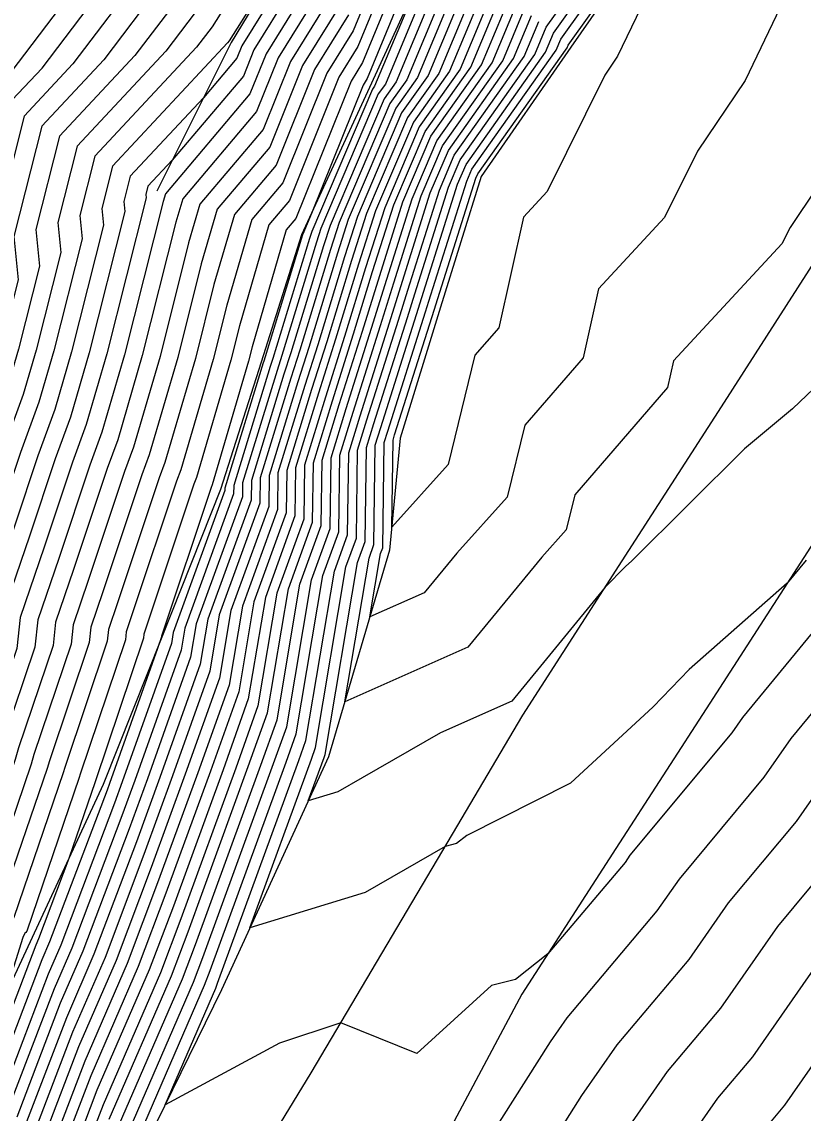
# Model space of a CAD drawing. Extents: x 2188792 to 2191981, y 386090 to 389710.
# Drawn here: x 2189470.6 to 2189509.8, y 386769.3 to 386824.1 of the extents above; entities that cross this region are included whole.
import ezdxf

# ---------------------------------------------------------------- set-up
doc = ezdxf.new("R2010")
doc.units = 0
for name, color, linetype in [('DTM Contours Major', 7, 'Continuous'), ('DTM Contours Minor', 7, 'Continuous'), ('PH Exist DTM Breakline', 7, 'Continuous')]:
    doc.layers.add(name, color=color, linetype=linetype)

msp = doc.modelspace()

# ---------------------------------------------------------------- linework, layer by layer
at = {"layer": 'DTM Contours Major'}
for points in [[(2189510.798, 386852.155), (2189509.644, 386850.838), (2189505.306, 386846.076), (2189504.677, 386845.36), (2189500.006, 386840.257), (2189499.959, 386840.204), (2189496.313, 386833.813), (2189493.219, 386828.389), (2189492.495, 386827.374), (2189489.905, 386821.177), (2189489.063, 386819.991), (2189486.512, 386814.007), (2189486.081, 386812.645), (2189484.53, 386807.592), (2189484.087, 386806.192), (2189482.547, 386801.175), (2189482.529, 386799.902), (2189480.491, 386794.291), (2189480.015, 386791.467), (2189478.144, 386786.208), (2189476.702, 386782.253), (2189474.748, 386777.088), (2189473.116, 386773.325), (2189471.303, 386768.586)], [(2189511.428, 386848.399), (2189508.637, 386845.336), (2189506.041, 386842.377), (2189502.97, 386839.023), (2189500.852, 386836.612), (2189498.408, 386832.328), (2189496.334, 386828.692), (2189494.336, 386825.89), (2189492.589, 386821.709), (2189490.532, 386818.811), (2189488.801, 386814.749), (2189487.842, 386811.722), (2189486.786, 386808.279), (2189485.823, 386805.239), (2189484.77, 386801.809), (2189484.732, 386799.105), (2189483.383, 386795.391), (2189482.428, 386789.722), (2189481.314, 386786.592), (2189478.553, 386779.022), (2189477.529, 386776.314), (2189474.652, 386769.682), (2189473.774, 386767.387)], [(2189489.216, 386803.076), (2189489.295, 386803.334), (2189491.296, 386809.653), (2189491.364, 386809.875), (2189493.378, 386816.233), (2189493.471, 386816.45), (2189497.957, 386822.773), (2189498.018, 386822.921), (2189502.565, 386829.297), (2189502.599, 386829.357), (2189502.639, 386829.428), (2189504.415, 386831.449), (2189503.836, 386829.122), (2189503.529, 386828.662), (2189500.498, 386822.366), (2189499.857, 386821.411), (2189496.967, 386815.571), (2189495.766, 386814.277), (2189494.524, 386808.714), (2189493.333, 386807.336), (2189491.983, 386801.847), (2189489.155, 386798.709), (2189489.216, 386803.076)], [(2189484.86, 386829.287), (2189480.983, 386823.128), (2189480.904, 386823.025), (2189475.126, 386816.835), (2189474.588, 386814.702), (2189474.668, 386813.87), (2189473.069, 386807.504), (2189472.221, 386804.61), (2189471.372, 386802.287), (2189470.211, 386798.807), (2189468.71, 386794.399), (2189468.508, 386792.458), (2189467.323, 386788.937), (2189467.014, 386787.918), (2189465.643, 386783.893), (2189464.95, 386782.49), (2189463.99, 386781.826), (2189462.055, 386777.885), (2189460.748, 386773.735), (2189460.015, 386772.346), (2189459.774, 386771.074), (2189457.477, 386766.989)], [(2189490.364, 386828.545), (2189487.684, 386822.039), (2189487.109, 386821.11), (2189484.34, 386814.214), (2189483.851, 386813.636), (2189482.138, 386807.767), (2189481.955, 386807.039), (2189480.132, 386800.82), (2189480.088, 386800.698), (2189477.593, 386793.222), (2189477.586, 386793.204), (2189477.586, 386793.196), (2189477.389, 386792.612), (2189474.974, 386785.824), (2189474.85, 386785.484), (2189471.967, 386777.863), (2189471.579, 386776.968), (2189468.832, 386769.786), (2189468.049, 386768.603)], [(2189476.706, 386826.683), (2189473.138, 386821.977), (2189470.679, 386819.342), (2189469.065, 386812.943), (2189469.307, 386810.446), (2189468.626, 386807.736), (2189468.265, 386806.504), (2189467.014, 386803.081), (2189466.52, 386801.6), (2189464.272, 386794.996), (2189463.969, 386792.088), (2189463.464, 386790.59), (2189462.994, 386789.035), (2189462.41, 386787.322), (2189461.307, 386785.088), (2189459.778, 386784.031), (2189456.697, 386777.756), (2189456.141, 386775.989), (2189454.908, 386773.656), (2189454.504, 386771.518), (2189453.526, 386769.779), (2189453.05, 386767.741)], [(2189486.51, 386826.047), (2189484.059, 386822.09), (2189482.691, 386818.681), (2189479.516, 386814.934), (2189478.945, 386812.977), (2189477.512, 386807.272), (2189476.176, 386802.715), (2189475.73, 386801.493), (2189473.902, 386796.014), (2189473.148, 386793.802), (2189473.047, 386792.827), (2189471.181, 386787.285), (2189471.034, 386786.8), (2189468.875, 386780.464), (2189468.593, 386779.892), (2189468.201, 386779.622), (2189467.413, 386778.015), (2189465.356, 386771.481), (2189465.121, 386771.037), (2189465.044, 386770.63), (2189461.428, 386764.198)], [(2189511.602, 386795.006), (2189506.779, 386789.145), (2189506.232, 386788.363), (2189501.118, 386782.215), (2189500.871, 386781.861), (2189497.002, 386777.266), (2189495.372, 386775.983), (2189494.171, 386775.683), (2189490.409, 386772.267), (2189486.589, 386773.794), (2189483.506, 386772.776), (2189477.77, 386769.686), (2189480.309, 386775.54), (2189480.404, 386775.791), (2189484.484, 386786.976), (2189484.84, 386787.976), (2189486.275, 386796.491), (2189486.935, 386798.308), (2189486.993, 386802.442), (2189487.559, 386804.286), (2189489.041, 386808.966), (2189489.603, 386810.798), (2189491.09, 386815.491), (2189492.002, 386817.63), (2189495.273, 386822.241), (2189496.177, 386824.405)], [(2189540.723, 386813.799), (2189535.961, 386807.401), (2189535.307, 386806.296), (2189530.569, 386799.919), (2189529.897, 386798.792), (2189525.182, 386792.435), (2189524.331, 386791.392), (2189519.747, 386784.846), (2189518.901, 386783.818), (2189514.312, 386777.254), (2189513.47, 386776.242), (2189508.877, 386769.658), (2189508.04, 386768.665)]]:
    msp.add_lwpolyline(points, dxfattribs=at)
at = {"layer": 'DTM Contours Minor'}
for points in [[(2189510.001, 386850.35), (2189505.972, 386845.928), (2189504.95, 386844.764), (2189500.599, 386840.01), (2189500.138, 386839.485), (2189496.732, 386833.516), (2189493.842, 386828.45), (2189492.864, 386827.077), (2189490.442, 386821.284), (2189489.357, 386819.755), (2189486.97, 386814.155), (2189486.433, 386812.46), (2189484.981, 386807.729), (2189484.434, 386806.001), (2189482.991, 386801.302), (2189482.97, 386799.742), (2189481.07, 386794.511), (2189480.498, 386791.118), (2189478.778, 386786.285), (2189477.072, 386781.607), (2189475.304, 386776.934), (2189473.423, 386772.597), (2189471.797, 386768.346)], [(2189510.358, 386849.862), (2189506.638, 386845.78), (2189505.223, 386844.167), (2189501.192, 386839.763), (2189500.316, 386838.767), (2189497.151, 386833.219), (2189494.465, 386828.51), (2189493.232, 386826.78), (2189490.978, 386821.39), (2189489.651, 386819.519), (2189487.428, 386814.304), (2189486.785, 386812.276), (2189485.432, 386807.867), (2189484.781, 386805.811), (2189483.436, 386801.428), (2189483.41, 386799.583), (2189481.648, 386794.731), (2189480.98, 386790.769), (2189479.412, 386786.361), (2189477.442, 386780.96), (2189475.86, 386776.779), (2189473.73, 386771.868), (2189472.292, 386768.107)], [(2189510.714, 386849.375), (2189507.304, 386845.632), (2189505.496, 386843.57), (2189501.785, 386839.517), (2189500.495, 386838.049), (2189497.57, 386832.922), (2189495.088, 386828.571), (2189493.6, 386826.484), (2189491.515, 386821.496), (2189489.945, 386819.283), (2189487.886, 386814.452), (2189487.138, 386812.091), (2189485.884, 386808.004), (2189485.129, 386805.62), (2189483.881, 386801.555), (2189483.851, 386799.424), (2189482.226, 386794.951), (2189481.463, 386790.42), (2189480.046, 386786.438), (2189477.812, 386780.314), (2189476.416, 386776.624), (2189474.037, 386771.14), (2189472.786, 386767.867)], [(2189511.071, 386848.887), (2189507.971, 386845.484), (2189505.768, 386842.974), (2189502.377, 386839.27), (2189500.674, 386837.33), (2189497.989, 386832.625), (2189495.711, 386828.631), (2189493.968, 386826.187), (2189492.052, 386821.603), (2189490.239, 386819.047), (2189488.343, 386814.6), (2189487.49, 386811.906), (2189486.335, 386808.142), (2189485.476, 386805.43), (2189484.325, 386801.682), (2189484.291, 386799.264), (2189482.805, 386795.171), (2189481.945, 386790.071), (2189480.68, 386786.515), (2189478.183, 386779.668), (2189476.972, 386776.469), (2189474.345, 386770.411), (2189473.28, 386767.627)], [(2189474.959, 386768.954), (2189478.085, 386776.159), (2189478.923, 386778.376), (2189481.948, 386786.669), (2189482.91, 386789.372), (2189483.962, 386795.611), (2189485.173, 386798.945), (2189485.214, 386801.935), (2189486.17, 386805.049), (2189487.237, 386808.417), (2189488.194, 386811.537), (2189489.259, 386814.897), (2189490.826, 386818.575), (2189493.126, 386821.816), (2189494.705, 386825.593), (2189496.957, 386828.752), (2189498.827, 386832.031), (2189501.031, 386835.893), (2189503.563, 386838.776), (2189506.314, 386841.78), (2189509.303, 386845.187), (2189511.785, 386847.911)], [(2189475.267, 386768.225), (2189478.641, 386776.004), (2189479.294, 386777.729), (2189482.582, 386786.745), (2189483.393, 386789.023), (2189484.54, 386795.831), (2189485.613, 386798.786), (2189485.659, 386802.062), (2189486.517, 386804.858), (2189487.688, 386808.554), (2189488.547, 386811.352), (2189489.716, 386815.046), (2189491.12, 386818.339), (2189493.662, 386821.922), (2189495.073, 386825.296), (2189497.581, 386828.813), (2189499.247, 386831.734), (2189501.21, 386835.175), (2189504.156, 386838.529), (2189506.587, 386841.184), (2189509.969, 386845.039)], [(2189475.574, 386767.497), (2189479.197, 386775.849), (2189479.664, 386777.083), (2189483.216, 386786.822), (2189483.875, 386788.674), (2189485.119, 386796.051), (2189486.054, 386798.627), (2189486.104, 386802.189), (2189486.865, 386804.667), (2189488.139, 386808.691), (2189488.899, 386811.168), (2189490.174, 386815.194), (2189491.414, 386818.103), (2189494.199, 386822.028), (2189495.441, 386824.999), (2189498.204, 386828.874), (2189499.666, 386831.437), (2189501.388, 386834.457), (2189504.749, 386838.282), (2189506.859, 386840.587), (2189510.636, 386844.891)], [(2189475.881, 386766.768), (2189479.753, 386775.695), (2189480.034, 386776.437), (2189483.85, 386786.899), (2189484.357, 386788.325), (2189485.697, 386796.271), (2189486.495, 386798.467), (2189486.548, 386802.316), (2189487.212, 386804.477), (2189488.59, 386808.829), (2189489.251, 386810.983), (2189490.632, 386815.343), (2189491.708, 386817.866), (2189494.736, 386822.135), (2189495.809, 386824.702), (2189498.827, 386828.934), (2189500.085, 386831.139), (2189501.567, 386833.738), (2189505.342, 386838.035), (2189507.132, 386839.991), (2189511.302, 386844.743)], [(2189488.589, 386797.371), (2189488.698, 386797.67), (2189488.772, 386802.949), (2189488.948, 386803.524), (2189490.845, 386809.516), (2189491.012, 386810.06), (2189492.921, 386816.085), (2189493.177, 386816.686), (2189497.42, 386822.667), (2189497.65, 386823.218), (2189501.942, 386829.237), (2189502.18, 386829.654), (2189502.461, 386830.146), (2189508.306, 386836.8), (2189508.496, 386837.007), (2189514.633, 386844.002)], [(2189542.614, 386838.164), (2189539.657, 386832.745), (2189538.251, 386830.864), (2189534.907, 386825.129), (2189533.392, 386823.097), (2189530.114, 386817.519), (2189528.498, 386815.348), (2189525.283, 386809.917), (2189523.573, 386807.616), (2189520.417, 386802.32), (2189518.62, 386799.898), (2189514.794, 386795.206), (2189513.231, 386792.974), (2189509.203, 386788.08), (2189507.848, 386786.141), (2189503.588, 386781.02), (2189502.472, 386779.42), (2189497.944, 386774.043), (2189497.106, 386772.839), (2189493.448, 386767.06)], [(2189483.993, 386829.98), (2189480.127, 386823.839), (2189479.351, 386822.815), (2189474.236, 386817.337), (2189473.483, 386814.351), (2189473.596, 386813.185), (2189472.18, 386807.551), (2189471.429, 386804.988), (2189470.5, 386802.445), (2189469.472, 386799.366), (2189467.823, 386794.518), (2189467.6, 386792.384), (2189466.551, 386789.268), (2189466.21, 386788.141), (2189464.996, 386784.579), (2189464.221, 386783.01), (2189463.147, 386782.267), (2189460.983, 386777.859), (2189459.827, 386774.186), (2189458.994, 386772.608), (2189458.72, 386771.163), (2189456.687, 386767.547)], [(2189485.57, 386829.252), (2189481.62, 386822.874), (2189481.372, 386822.255), (2189479.692, 386820.273), (2189476.015, 386816.334), (2189475.692, 386815.054), (2189475.741, 386814.555), (2189473.957, 386807.458), (2189473.012, 386804.231), (2189472.244, 386802.128), (2189470.949, 386798.249), (2189469.598, 386794.279), (2189469.416, 386792.532), (2189468.094, 386788.607), (2189467.818, 386787.694), (2189466.289, 386783.207), (2189465.679, 386781.971), (2189464.832, 386781.385), (2189463.126, 386777.911), (2189461.67, 386773.284), (2189461.036, 386772.084), (2189460.828, 386770.985), (2189458.267, 386766.431)], [(2189512.852, 386808.052), (2189509.281, 386804.647), (2189506.873, 386802.63), (2189501.22, 386797.015), (2189500.898, 386796.731), (2189499.875, 386795.679), (2189495.181, 386789.957), (2189491.594, 386788.366), (2189487.663, 386786.102), (2189486.449, 386785.402), (2189484.956, 386784.946), (2189485.752, 386787.129), (2189485.805, 386787.277), (2189487.432, 386796.931), (2189487.817, 386797.989), (2189487.882, 386802.696), (2189488.254, 386803.905), (2189489.943, 386809.241), (2189490.308, 386810.429), (2189492.005, 386815.788), (2189492.589, 386817.158), (2189496.346, 386822.454), (2189496.914, 386823.812), (2189500.696, 386829.116)], [(2189513.309, 386819.929), (2189509.165, 386813.755), (2189508.757, 386812.931), (2189503.306, 386807.055), (2189503.006, 386805.71), (2189498.352, 386800.325), (2189497.918, 386798.561), (2189496.684, 386797.192), (2189492.981, 386792.677), (2189486.794, 386789.934), (2189488.011, 386797.151), (2189488.257, 386797.83), (2189488.327, 386802.823), (2189488.601, 386803.715), (2189490.394, 386809.379), (2189490.66, 386810.244), (2189492.463, 386815.936), (2189492.883, 386816.922), (2189496.883, 386822.56), (2189497.282, 386823.515), (2189501.319, 386829.176)], [(2189485.805, 386828.451), (2189482.23, 386822.678), (2189481.701, 386821.362), (2189478.13, 386817.146), (2189476.905, 386815.833), (2189476.797, 386815.406), (2189476.813, 386815.24), (2189474.846, 386807.411), (2189473.803, 386803.852), (2189473.115, 386801.969), (2189471.687, 386797.69), (2189470.485, 386794.16), (2189470.323, 386792.605), (2189468.866, 386788.276), (2189468.622, 386787.471), (2189466.936, 386782.521), (2189466.407, 386781.451), (2189465.674, 386780.944), (2189464.198, 386777.937), (2189462.591, 386772.833), (2189462.057, 386771.822), (2189461.882, 386770.896), (2189459.057, 386765.872)], [(2189489.359, 386828.849), (2189487.215, 386823.642), (2189485.889, 386821.502), (2189483.68, 386816.001), (2189482.117, 386814.155), (2189480.861, 386809.851), (2189480.178, 386807.132), (2189478.55, 386801.578), (2189478.345, 386801.016), (2189476.116, 386794.339), (2189475.811, 386793.443), (2189475.77, 386793.049), (2189473.496, 386786.293), (2189473.446, 386786.13), (2189470.815, 386778.407), (2189470.779, 386778.333), (2189470.729, 386778.299), (2189470.627, 386778.093), (2189469.651, 386774.991), (2189467.844, 386770.265), (2189467.652, 386769.976), (2189463.546, 386762.757)], [(2189489.862, 386828.697), (2189487.45, 386822.841), (2189486.499, 386821.306), (2189484.01, 386815.107), (2189482.984, 386813.896), (2189481.499, 386808.809), (2189481.066, 386807.086), (2189479.341, 386801.199), (2189479.216, 386800.857), (2189476.854, 386793.78), (2189476.699, 386793.324), (2189476.678, 386793.122), (2189474.268, 386785.963), (2189474.25, 386785.906), (2189472.937, 386782.05), (2189471.411, 386778.018), (2189471.272, 386777.697), (2189468.338, 386770.025), (2189467.851, 386769.289), (2189463.997, 386762.514)], [(2189540.379, 386828.737), (2189537.717, 386824.172), (2189535.383, 386821.042), (2189532.766, 386816.589), (2189530.363, 386813.361), (2189527.789, 386809.012), (2189525.322, 386805.692), (2189522.787, 386801.438), (2189520.261, 386798.032), (2189517.178, 386794.253), (2189514.86, 386790.942), (2189511.627, 386787.014), (2189509.464, 386783.919), (2189506.059, 386779.825), (2189504.073, 386776.98), (2189500.468, 386772.698), (2189498.69, 386770.144), (2189495.789, 386765.562)], [(2189451.392, 386768.525), (2189451.946, 386770.896), (2189452.396, 386771.696), (2189452.866, 386774.18), (2189454.298, 386776.891), (2189454.553, 386777.704), (2189458.093, 386784.913), (2189459.85, 386786.127), (2189461.117, 386788.694), (2189461.385, 386789.482), (2189461.921, 386791.251), (2189462.153, 386791.941), (2189462.497, 386795.235), (2189465.043, 386802.717), (2189465.271, 386803.398), (2189466.682, 386807.262), (2189466.848, 386807.829), (2189467.162, 386809.077), (2189466.856, 386812.239), (2189468.9, 386820.345), (2189470.032, 386821.557), (2189474.995, 386828.105)], [(2189490.867, 386828.393), (2189487.919, 386821.238), (2189487.719, 386820.914), (2189485.125, 386814.453), (2189484.681, 386813.413), (2189484.672, 386813.383), (2189482.726, 386807.042), (2189482.698, 386806.954), (2189480.768, 386800.668), (2189480.766, 386800.539), (2189478.177, 386793.41), (2189478.085, 386792.864), (2189475.608, 386785.901), (2189475.221, 386784.837), (2189472.523, 386777.708), (2189471.886, 386776.24), (2189469.327, 386769.546), (2189468.247, 386767.916)], [(2189491.759, 386827.968), (2189488.831, 386820.964), (2189488.476, 386820.463), (2189485.597, 386813.71), (2189485.376, 386813.014), (2189483.628, 386807.317), (2189483.392, 386806.573), (2189481.657, 386800.921), (2189481.648, 386800.221), (2189479.334, 386793.85), (2189479.05, 386792.166), (2189476.876, 386786.054), (2189475.961, 386783.545), (2189473.636, 386777.398), (2189472.501, 386774.783), (2189470.315, 386769.066)], [(2189510.807, 386828.017), (2189508.664, 386824.804), (2189506.904, 386821.148), (2189504.511, 386817.583), (2189502.862, 386814.251), (2189499.536, 386810.666), (2189498.765, 386807.212), (2189495.842, 386803.831), (2189494.95, 386800.204), (2189492.414, 386797.389), (2189490.781, 386795.398), (2189488.053, 386794.189), (2189488.589, 386797.371)], [(2189452.221, 386768.133), (2189452.736, 386770.337), (2189453.45, 386771.607), (2189453.887, 386773.918), (2189455.219, 386776.44), (2189455.625, 386777.73), (2189458.935, 386784.472), (2189460.579, 386785.608), (2189461.763, 386788.008), (2189462.19, 386789.259), (2189462.693, 386790.92), (2189463.061, 386792.015), (2189463.385, 386795.116), (2189465.782, 386802.158), (2189466.143, 386803.24), (2189467.473, 386806.883), (2189467.737, 386807.783), (2189468.234, 386809.761), (2189467.96, 386812.591), (2189469.789, 386819.843), (2189471.585, 386821.767), (2189475.851, 386827.394)], [(2189486.04, 386827.649), (2189482.84, 386822.482), (2189482.031, 386820.468), (2189477.783, 386815.452), (2189477.669, 386815.061), (2189475.735, 386807.365), (2189474.594, 386803.473), (2189473.987, 386801.81), (2189472.425, 386797.132), (2189471.373, 386794.04), (2189471.231, 386792.679), (2189469.638, 386787.946), (2189469.426, 386787.247), (2189467.582, 386781.836), (2189467.136, 386780.931), (2189466.517, 386780.503), (2189465.269, 386777.963), (2189463.513, 386772.383), (2189463.079, 386771.561), (2189462.936, 386770.807), (2189459.847, 386765.314)], [(2189492.127, 386827.671), (2189489.368, 386821.071), (2189488.769, 386820.227), (2189486.055, 386813.858), (2189485.729, 386812.83), (2189484.079, 386807.455), (2189483.74, 386806.383), (2189482.102, 386801.048), (2189482.088, 386800.061), (2189479.913, 386794.071), (2189479.533, 386791.817), (2189477.51, 386786.131), (2189476.331, 386782.899), (2189474.192, 386777.243), (2189472.808, 386774.054), (2189470.809, 386768.826)], [(2189486.275, 386826.848), (2189483.45, 386822.286), (2189482.361, 386819.575), (2189478.65, 386815.193), (2189478.307, 386814.019), (2189476.623, 386807.318), (2189475.385, 386803.094), (2189474.858, 386801.651), (2189473.163, 386796.573), (2189472.261, 386793.921), (2189472.139, 386792.753), (2189470.409, 386787.615), (2189470.23, 386787.024), (2189468.229, 386781.15), (2189467.864, 386780.412), (2189467.359, 386780.063), (2189466.341, 386777.989), (2189464.434, 386771.932), (2189464.1, 386771.299), (2189463.99, 386770.718), (2189460.638, 386764.756)], [(2189490.575, 386826.313), (2189488.294, 386820.858), (2189488.182, 386820.699), (2189485.139, 386813.561), (2189485.024, 386813.199), (2189483.177, 386807.18), (2189483.045, 386806.764), (2189481.213, 386800.794), (2189481.207, 386800.38), (2189478.756, 386793.63), (2189478.568, 386792.515), (2189476.242, 386785.977), (2189475.591, 386784.191), (2189473.079, 386777.553), (2189472.194, 386775.511), (2189469.821, 386769.306), (2189468.445, 386767.23)], [(2189477.561, 386825.972), (2189474.691, 386822.186), (2189471.568, 386818.841), (2189470.169, 386813.295), (2189470.379, 386811.131), (2189469.514, 386807.69), (2189469.056, 386806.125), (2189467.886, 386802.922), (2189467.258, 386801.041), (2189465.16, 386794.877), (2189464.877, 386792.162), (2189464.236, 386790.259), (2189463.798, 386788.812), (2189463.056, 386786.636), (2189462.036, 386784.569), (2189460.62, 386783.59), (2189457.768, 386777.782), (2189457.062, 386775.538), (2189455.93, 386773.394), (2189455.558, 386771.429), (2189454.316, 386769.221)], [(2189478.417, 386825.261), (2189476.245, 386822.396), (2189472.457, 386818.339), (2189471.274, 386813.647), (2189471.451, 386811.816), (2189470.403, 386807.643), (2189469.847, 386805.746), (2189468.757, 386802.763), (2189467.996, 386800.483), (2189466.047, 386794.757), (2189465.784, 386792.236), (2189465.008, 386789.929), (2189464.602, 386788.588), (2189463.703, 386785.951), (2189462.764, 386784.049), (2189461.463, 386783.149), (2189458.84, 386777.808), (2189457.984, 386775.088), (2189456.951, 386773.132), (2189456.612, 386771.341), (2189455.106, 386768.663)], [(2189486.745, 386825.245), (2189484.669, 386821.894), (2189483.021, 386817.788), (2189480.383, 386814.674), (2189479.584, 386811.935), (2189478.4, 386807.225), (2189476.968, 386802.336), (2189476.602, 386801.334), (2189474.64, 386795.456), (2189474.036, 386793.682), (2189473.955, 386792.901), (2189471.953, 386786.954), (2189471.838, 386786.577), (2189469.522, 386779.778), (2189469.322, 386779.373), (2189469.044, 386779.181), (2189468.484, 386778.041), (2189466.278, 386771.03), (2189466.143, 386770.775), (2189466.098, 386770.541), (2189462.218, 386763.64)], [(2189479.272, 386824.55), (2189477.798, 386822.606), (2189473.347, 386817.838), (2189472.379, 386813.999), (2189472.524, 386812.501), (2189471.291, 386807.597), (2189470.638, 386805.367), (2189469.629, 386802.604), (2189468.734, 386799.924), (2189466.935, 386794.638), (2189466.692, 386792.31), (2189465.779, 386789.598), (2189465.406, 386788.365), (2189464.35, 386785.265), (2189463.493, 386783.529), (2189462.305, 386782.708), (2189459.911, 386777.833), (2189458.905, 386774.637), (2189457.972, 386772.87), (2189457.666, 386771.252), (2189455.897, 386768.105)], [(2189486.98, 386824.444), (2189485.279, 386821.698), (2189483.351, 386816.894), (2189481.25, 386814.415), (2189480.222, 386810.893), (2189479.289, 386807.179), (2189477.759, 386801.957), (2189477.473, 386801.175), (2189475.378, 386794.897), (2189474.924, 386793.563), (2189474.862, 386792.975), (2189472.724, 386786.624), (2189472.642, 386786.353), (2189470.168, 386779.092), (2189470.05, 386778.853), (2189469.886, 386778.74), (2189469.556, 386778.067), (2189467.199, 386770.579), (2189467.164, 386770.513), (2189467.152, 386770.452), (2189463.008, 386763.082)], [(2189509.973, 386797.038), (2189509.023, 386795.884), (2189504.102, 386791.543), (2189502.293, 386789.683), (2189498.125, 386785.843), (2189492.919, 386783.209), (2189492.404, 386782.803), (2189491.84, 386782.663), (2189487.822, 386780.349), (2189482.026, 386778.576), (2189485.118, 386787.053), (2189485.322, 386787.626), (2189486.854, 386796.711), (2189487.376, 386798.148), (2189487.438, 386802.569), (2189487.906, 386804.096), (2189489.492, 386809.104), (2189489.956, 386810.614), (2189491.547, 386815.639), (2189492.296, 386817.394), (2189495.809, 386822.348), (2189496.546, 386824.108)], [(2189540.527, 386823.215), (2189537.375, 386818.988), (2189535.419, 386815.659), (2189532.229, 386811.374), (2189530.295, 386808.106), (2189527.071, 386803.768), (2189525.157, 386800.556), (2189521.901, 386796.167), (2189519.563, 386793.299), (2189516.489, 386788.91), (2189514.052, 386785.949), (2189511.08, 386781.698), (2189508.529, 386778.631), (2189505.674, 386774.539), (2189502.992, 386771.354), (2189500.274, 386767.448)], [(2189543.337, 386822.258), (2189539.367, 386816.934), (2189538.071, 386814.729), (2189534.095, 386809.388), (2189532.801, 386807.201), (2189528.82, 386801.843), (2189527.527, 386799.674), (2189523.541, 386794.301), (2189521.947, 386792.346), (2189518.118, 386786.878), (2189516.476, 386784.883), (2189512.696, 386779.476), (2189511, 386777.436), (2189507.275, 386772.099), (2189505.516, 386770.009), (2189501.857, 386764.753)]]:
    msp.add_lwpolyline(points, dxfattribs=at)
at = {"layer": 'PH Exist DTM Breakline'}
for points in [[(2189528.47, 386884.244), (2189523.528, 386878.976), (2189518.586, 386873.707), (2189511.402, 386864.603), (2189502.276, 386856.469), (2189497.755, 386850.574), (2189493.837, 386844.098), (2189489.584, 386837.081), (2189485.332, 386830.065), (2189481.079, 386823.048), (2189477.349, 386815.582)], [(2189450.589, 386743.245), (2189454.744, 386749.35), (2189458.9, 386755.455), (2189463.212, 386762.938), (2189467.524, 386770.421), (2189471.1, 386778.104), (2189474.676, 386785.788), (2189477.622, 386793.199), (2189480.569, 386800.611), (2189482.605, 386807.005), (2189484.641, 386813.4), (2189488.045, 386820.809), (2189491.45, 386828.217), (2189495.694, 386834.251), (2189499.939, 386840.285), (2189504.242, 386846.313), (2189508.545, 386852.34), (2189512.849, 386858.367), (2189519.776, 386866.808)], [(2189520.634, 386851.345), (2189514.646, 386843.999), (2189508.658, 386836.654), (2189502.669, 386829.308), (2189498.153, 386822.812), (2189493.637, 386816.317), (2189491.607, 386809.748), (2189489.577, 386803.179), (2189489.045, 386797.544), (2189485.972, 386787.156), (2189480.593, 386775.461), (2189476.095, 386766.26)], [(2189480.959, 386764.469), (2189485.111, 386771.296), (2189488.655, 386777.284), (2189492.2, 386783.272), (2189495.745, 386789.259), (2189500.728, 386797.005), (2189505.711, 386804.751), (2189510.694, 386812.497), (2189515.778, 386819.459), (2189520.862, 386826.422), (2189525.125, 386832.955), (2189529.389, 386839.487)], [(2189534.744, 386834.37), (2189529.704, 386826.901), (2189524.663, 386819.431), (2189519.622, 386811.962), (2189514.581, 386804.492), (2189509.86, 386797.179), (2189505.138, 386789.867), (2189500.416, 386782.554), (2189495.695, 386775.241), (2189491.878, 386768.065), (2189488.062, 386760.889), (2189484.245, 386753.713), (2189479.79, 386747.031), (2189475.335, 386740.349), (2189470.88, 386733.668), (2189463.544, 386722.859), (2189456.9, 386714.309), (2189451.225, 386707.698), (2189441.618, 386700.354), (2189431.278, 386693.062), (2189425.127, 386690.129), (2189418.975, 386687.196), (2189406.773, 386683.091), (2189395.078, 386683.137)]]:
    msp.add_lwpolyline(points, dxfattribs=at)

doc.saveas('drawing.dxf')
